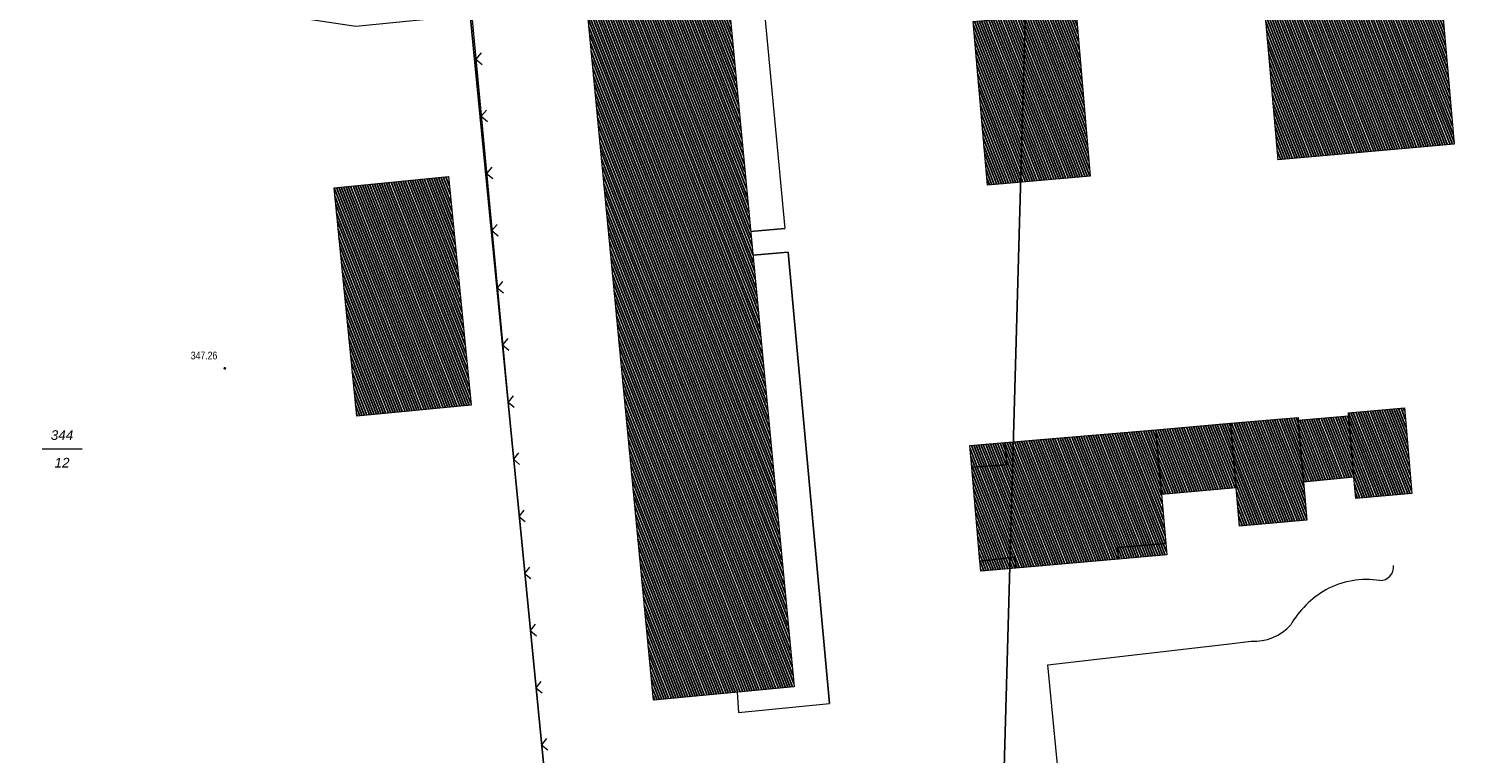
# Model space of a CAD drawing. Header units: metres. Extents: x 345144 to 348639, y 5629211 to 5635235.
# Tile 864 of 1056: x 347776 to 347902, y 5630445 to 5630508. Entities that reach past the tile are written whole.
import ezdxf
from ezdxf.enums import TextEntityAlignment as Align

# ---------------------------------------------------------------- set-up
doc = ezdxf.new("R2010")
doc.units = ezdxf.units.M
doc.header["$MEASUREMENT"] = 0
for name, color, linetype in [('028 Geländeform', 7, 'Continuous'), ('028 Geländeform Ausg.', 7, 'Continuous'), ('081-083 Topographie', 7, 'Continuous'), ('AX Flurstück', 7, 'Continuous'), ('AX Gebäude', 7, 'Continuous'), ('Blatt', 7, 'Continuous'), ('Definitionslinie', 7, 'Continuous'), ('Präsentationsobjekt -Text (punktförmig)', 7, 'Continuous')]:
    doc.layers.add(name, color=color, linetype=linetype)
doc.styles.add('ARIAL', font='arial.ttf', dxfattribs={"height": 1})
doc.styles.add('ARIALIT', font='ariali.ttf', dxfattribs={"height": 1})
pattern_1 = [(111.5294117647, (0, 0), (-0.186045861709, -0.07339575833), [])]

# ---------------------------------------------------------------- blocks, each defined once
blk = doc.blocks.new('alk_043x_nrw')
h = blk.add_hatch(color=7)
edge = h.paths.add_edge_path(flags=0)
edge.add_arc((0, 0), 1, 180, 360, ccw=False)
edge.add_arc((0, 0), 1, 0, 180, ccw=False)

msp = doc.modelspace()

# ---------------------------------------------------------------- hatches: boundary and pattern name
at = {"layer": 'AX Gebäude', "true_color": 0x4f4f4f}
h = msp.add_hatch(dxfattribs=at)
h.set_pattern_fill('_USER', color=251, scale=0.2, angle=111.52941176, style=0, pattern_type=0)
h.set_pattern_definition(pattern_1)
h.paths.add_polyline_path([(347879.284, 5630554.338), (347894.634, 5630555.689), (347899.731, 5630497.649), (347884.385, 5630496.285)], flags=0)
h = msp.add_hatch(dxfattribs=at)
h.set_pattern_fill('_USER', color=251, scale=0.2, angle=111.52941176, style=0, pattern_type=0)
h.set_pattern_definition(pattern_1)
h.paths.add_polyline_path([(347829.981, 5630529.662), (347834.636, 5630530.106), (347842.235, 5630450.385), (347829.989, 5630449.2), (347822.351, 5630528.934), (347827.019, 5630529.381), (347826.845, 5630531.201), (347829.808, 5630531.485)], flags=0)
h = msp.add_hatch(dxfattribs=at)
h.set_pattern_fill('_USER', color=251, scale=0.2, angle=111.52941176, style=0, pattern_type=0)
h.set_pattern_definition(pattern_1)
h.paths.add_polyline_path([(347857.824, 5630508.336), (347866.806, 5630509.109), (347868.02, 5630494.85), (347859.079, 5630494.077)], flags=0)
h = msp.add_hatch(dxfattribs=at)
h.set_pattern_fill('_USER', color=251, scale=0.2, angle=111.52941176, style=0, pattern_type=0)
h.set_pattern_definition(pattern_1)
h.paths.add_polyline_path([(347802.169, 5630493.847), (347812.129, 5630494.835), (347814.105, 5630474.923), (347804.144, 5630473.948)], flags=0)
h = msp.add_hatch(dxfattribs=at)
h.set_pattern_fill('_USER', color=251, scale=0.2, angle=111.52941176, style=0, pattern_type=0)
h.set_pattern_definition(pattern_1)
h.paths.add_polyline_path([(347890.515, 5630474.244), (347895.389, 5630474.667), (347896.028, 5630467.207), (347891.153, 5630466.785), (347890.996, 5630468.629), (347890.536, 5630473.988)], flags=0)
h = msp.add_hatch(dxfattribs=at)
h.set_pattern_fill('_USER', color=251, scale=0.2, angle=111.52941176, style=0, pattern_type=0)
h.set_pattern_definition(pattern_1)
h.paths.add_polyline_path([(347873.734, 5630472.757), (347880.249, 5630473.339), (347880.739, 5630467.709), (347874.23, 5630467.128)], flags=0)
h = msp.add_hatch(dxfattribs=at)
h.set_pattern_fill('_USER', color=251, scale=0.2, angle=111.52941176, style=0, pattern_type=0)
h.set_pattern_definition(pattern_1)
h.paths.add_polyline_path([(347880.249, 5630473.339), (347886.132, 5630473.849), (347886.153, 5630473.61), (347886.609, 5630468.217), (347886.891, 5630464.903), (347881.029, 5630464.382), (347880.739, 5630467.709)], flags=0)
h = msp.add_hatch(dxfattribs=at)
h.set_pattern_fill('_USER', color=251, scale=0.2, angle=111.52941176, style=0, pattern_type=0)
h.set_pattern_definition(pattern_1)
h.paths.add_polyline_path([(347886.153, 5630473.61), (347890.536, 5630473.988), (347890.996, 5630468.629), (347886.609, 5630468.217)], flags=0)
h = msp.add_hatch(dxfattribs=at)
h.set_pattern_fill('_USER', color=251, scale=0.2, angle=111.52941176, style=0, pattern_type=0)
h.set_pattern_definition(pattern_1)
h.paths.add_polyline_path([(347860.594, 5630471.649), (347873.734, 5630472.757), (347874.23, 5630467.128), (347874.602, 5630462.86), (347870.399, 5630462.504), (347870.492, 5630461.498), (347861.547, 5630460.716), (347861.463, 5630461.673), (347858.423, 5630461.321), (347857.708, 5630469.516), (347860.757, 5630469.706)], flags=0)
h = msp.add_hatch(dxfattribs=at)
h.set_pattern_fill('_USER', color=251, scale=0.2, angle=111.52941176, style=0, pattern_type=0)
h.set_pattern_definition(pattern_1)
h.paths.add_polyline_path([(347857.544, 5630471.391), (347860.594, 5630471.649), (347860.757, 5630469.706), (347857.708, 5630469.516)], flags=0)
h = msp.add_hatch(dxfattribs=at)
h.set_pattern_fill('_USER', color=251, scale=0.2, angle=111.52941176, style=0, pattern_type=0)
h.set_pattern_definition(pattern_1)
h.paths.add_polyline_path([(347858.423, 5630461.321), (347861.463, 5630461.673), (347861.547, 5630460.716), (347858.5, 5630460.449)], flags=0)
h = msp.add_hatch(dxfattribs=at)
h.set_pattern_fill('_USER', color=251, scale=0.2, angle=111.52941176, style=0, pattern_type=0)
h.set_pattern_definition(pattern_1)
h.paths.add_polyline_path([(347870.399, 5630462.504), (347874.602, 5630462.86), (347874.689, 5630461.866), (347870.492, 5630461.498)], flags=0)

# ---------------------------------------------------------------- linework, layer by layer
at = {"layer": '081-083 Topographie', "color": 7, "linetype": 'Continuous', "lineweight": 5, "flags": 128}
for points in [[(347834.637, 5630530.106), (347837.658, 5630530.387), (347837.658, 5630530.387), (347841.443, 5630490.301), (347841.443, 5630490.301), (347838.456, 5630490.036)], [(347837.284, 5630449.907), (347837.39, 5630448.132), (347837.39, 5630448.132), (347845.316, 5630448.917), (347845.316, 5630448.917), (347841.735, 5630488.249), (347841.735, 5630488.249), (347838.653, 5630487.972)]]:
    msp.add_lwpolyline(points, dxfattribs=at)
at = {"layer": 'AX Flurstück', "color": 8, "linetype": 'Continuous', "lineweight": 13, "true_color": 0x808080, "flags": 128}
for points in [[(348018.378, 5630526.155), (348027.25, 5630429.001), (348024.197, 5630413.474), (348021.431, 5630407.953), (348018.131, 5630400.852), (348012.399, 5630393.76), (348007.329, 5630389.393), (348001.502, 5630386.358), (347994.766, 5630384.86), (347987.378, 5630384.52), (347978.661, 5630384.744), (347975.149, 5630384.987), (347966.424, 5630386.742), (347950.191, 5630388.662), (347919.355, 5630395.668), (347874.559, 5630405.102), (347823.134, 5630415.917), (347814.031, 5630508.902)], [(347771.94, 5630512.779), (347804.08, 5630507.928), (347814.031, 5630508.902), (347823.134, 5630415.917), (347814.909, 5630417.652), (347801.987, 5630421.789), (347786.95, 5630429.504), (347778.925, 5630434.423), (347774.835, 5630437.711), (347771.524, 5630440.688), (347765.137, 5630447.021), (347753.9, 5630459.095), (347732.076, 5630482.809), (347763.137, 5630517.98), (347764.498, 5630519.456), (347771.94, 5630512.779)]]:
    msp.add_lwpolyline(points, dxfattribs=at)
at = {"layer": 'AX Gebäude', "color": 7, "linetype": 'Continuous', "lineweight": 5, "flags": 128}
for points in [[(347879.284, 5630554.338), (347894.634, 5630555.689), (347899.731, 5630497.649), (347884.385, 5630496.285), (347879.284, 5630554.338)], [(347829.981, 5630529.662), (347834.636, 5630530.106), (347842.235, 5630450.385), (347829.989, 5630449.2), (347822.351, 5630528.934), (347827.019, 5630529.381), (347826.845, 5630531.201), (347829.808, 5630531.485), (347829.981, 5630529.662)], [(347857.824, 5630508.336), (347866.806, 5630509.109), (347868.02, 5630494.85), (347859.079, 5630494.077), (347857.824, 5630508.336)], [(347802.169, 5630493.847), (347812.129, 5630494.835), (347814.105, 5630474.923), (347804.144, 5630473.948), (347802.169, 5630493.847)], [(347890.515, 5630474.244), (347895.389, 5630474.667), (347896.028, 5630467.207), (347891.153, 5630466.785), (347890.996, 5630468.629), (347890.536, 5630473.988), (347890.515, 5630474.244)], [(347873.734, 5630472.757), (347880.249, 5630473.339), (347880.739, 5630467.709), (347874.23, 5630467.128), (347873.734, 5630472.757)], [(347880.249, 5630473.339), (347886.132, 5630473.849), (347886.153, 5630473.61), (347886.609, 5630468.217), (347886.891, 5630464.903), (347881.029, 5630464.382), (347880.739, 5630467.709), (347880.249, 5630473.339)], [(347886.153, 5630473.61), (347890.536, 5630473.988), (347890.996, 5630468.629), (347886.609, 5630468.217), (347886.153, 5630473.61)], [(347860.594, 5630471.649), (347873.734, 5630472.757), (347874.23, 5630467.128), (347874.602, 5630462.86), (347870.399, 5630462.504), (347870.492, 5630461.498), (347861.547, 5630460.716), (347861.463, 5630461.673), (347858.423, 5630461.321), (347857.708, 5630469.516), (347860.757, 5630469.706), (347860.594, 5630471.649)], [(347857.544, 5630471.391), (347860.594, 5630471.649), (347860.757, 5630469.706), (347857.708, 5630469.516), (347857.544, 5630471.391)], [(347858.423, 5630461.321), (347861.463, 5630461.673), (347861.547, 5630460.716), (347858.5, 5630460.449), (347858.423, 5630461.321)], [(347870.399, 5630462.504), (347874.602, 5630462.86), (347874.689, 5630461.866), (347870.492, 5630461.498), (347870.399, 5630462.504)]]:
    msp.add_lwpolyline(points, dxfattribs=at)
at = {"layer": 'Blatt', "color": 205, "linetype": 'Continuous', "lineweight": 5, "true_color": 0x873099, "flags": 128}
for points in [[(347360.632, 5630452.215), (347367.669, 5630702.092), (347867.426, 5630688.019), (347860.388, 5630438.144), (347360.632, 5630452.215)], [(347867.426, 5630688.019), (348009.874, 5630684.008), (348023.631, 5630546.345), (348034.821, 5630453.592), (348035.781, 5630433.206), (347860.388, 5630438.144), (347867.426, 5630688.019)]]:
    msp.add_lwpolyline(points, dxfattribs=at)
at = {"layer": 'Definitionslinie', "color": 7, "linetype": 'Continuous', "lineweight": 5, "flags": 128}
for points in [[(347828.194, 5630550.134), (347826.058, 5630552.449), (347826.058, 5630552.449), (347811.984, 5630546.427), (347812.121, 5630544.87), (347810.858, 5630544.755), (347810.904, 5630543.73), (347818.078, 5630467.117), (347823.078, 5630416.55), (347823.132, 5630415.917), (347823.132, 5630415.917), (347854.875, 5630408.973), (347855.116, 5630409.191), (347855.116, 5630409.191), (347856.966, 5630410.859), (347861.298, 5630409.949), (347861.596, 5630407.828), (347861.596, 5630407.828), (347861.643, 5630407.492), (347864.303, 5630406.91), (347865.938, 5630406.55)], [(347837.658, 5630530.387), (347841.443, 5630490.301)], [(347814.977, 5630505.596), (347814.526, 5630505.051), (347815.07, 5630504.6)], [(347815.443, 5630500.617), (347814.992, 5630500.073), (347815.536, 5630499.622)], [(347815.909, 5630495.639), (347815.458, 5630495.095), (347816.003, 5630494.644)], [(347816.376, 5630490.661), (347815.924, 5630490.117), (347816.469, 5630489.665)], [(347838.456, 5630490.036), (347841.443, 5630490.301)], [(347838.653, 5630487.972), (347841.735, 5630488.249)], [(347841.735, 5630488.249), (347845.316, 5630448.917)], [(347816.842, 5630485.683), (347816.39, 5630485.138), (347816.935, 5630484.687)], [(347817.308, 5630480.705), (347816.857, 5630480.16), (347817.401, 5630479.709)], [(347817.774, 5630475.726), (347817.323, 5630475.182), (347817.867, 5630474.731)], [(347818.24, 5630470.748), (347817.789, 5630470.204), (347818.333, 5630469.752)], [(347818.713, 5630465.773), (347818.265, 5630465.226), (347818.812, 5630464.778)], [(347819.205, 5630460.797), (347818.757, 5630460.251), (347819.304, 5630459.802)], [(347819.697, 5630455.822), (347819.249, 5630455.275), (347819.796, 5630454.827)], [(347820.189, 5630450.846), (347819.741, 5630450.299), (347820.288, 5630449.851)], [(347837.284, 5630449.907), (347837.39, 5630448.132)], [(347837.39, 5630448.132), (347845.316, 5630448.917)], [(347820.681, 5630445.87), (347820.233, 5630445.323), (347820.78, 5630444.875)]]:
    msp.add_lwpolyline(points, dxfattribs=at)
at = {"layer": 'Definitionslinie', "color": 219, "linetype": 'Continuous', "lineweight": 5, "true_color": 0x5c3d57, "flags": 128}
msp.add_lwpolyline([(347865.666, 5630438.825), (347865.134, 5630444.193), (347864.343, 5630452.29), (347877.142, 5630453.763), (347878.924, 5630453.975), (347880.147, 5630454.12), (347882.053, 5630454.345)], dxfattribs=at)
at = {"layer": 'Definitionslinie', "color": 219, "linetype": 'Continuous', "lineweight": 5, "true_color": 0x5c3d57}
for centre, radius, start, end in [((347893.234, 5630460.849), 1.224255, -88.82990576, 3.93552338), ((347892.061, 5630452.494), 7.231421, 80.46342675, 119.11001288), ((347892.582, 5630451.715), 8.165952, 119.64479763, 150.28296767), ((347882.279, 5630458.672), 4.332898, -92.98985223, -42.17495082)]:
    msp.add_arc(centre, radius, start, end, dxfattribs=at)
at = {"layer": 'Präsentationsobjekt -Text (punktförmig)', "color": 251, "linetype": 'Continuous', "lineweight": 13, "true_color": 0x5e5e5e, "flags": 128}
msp.add_lwpolyline([(347776.7394, 5630471.10152), (347780.2206, 5630471.10152)], dxfattribs=at)

# ---------------------------------------------------------------- block references
at = {"layer": '028 Geländeform', "xscale": 0.125, "yscale": 0.125, "rotation": -2.325521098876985}
msp.add_blockref('alk_043x_nrw', (347792.657, 5630478.122), dxfattribs=at)

# ---------------------------------------------------------------- texts
at = {"layer": '028 Geländeform Ausg.', "color": 44, "true_color": 0xb27500, "style": 'ARIAL', "width": 0.8}
msp.add_text('347.26', height=0.6761366, dxfattribs=at).set_placement((347789.694, 5630478.9))
at = {"layer": 'Präsentationsobjekt -Text (punktförmig)', "color": 8, "true_color": 0x808080, "style": 'ARIALIT'}
for s, p in [('344', (347778.48, 5630472.30488)), ('12', (347778.48, 5630469.89816))]:
    msp.add_text(s, height=0.8421, dxfattribs=at).set_placement(p, align=Align.MIDDLE_CENTER)

doc.saveas('drawing.dxf')
